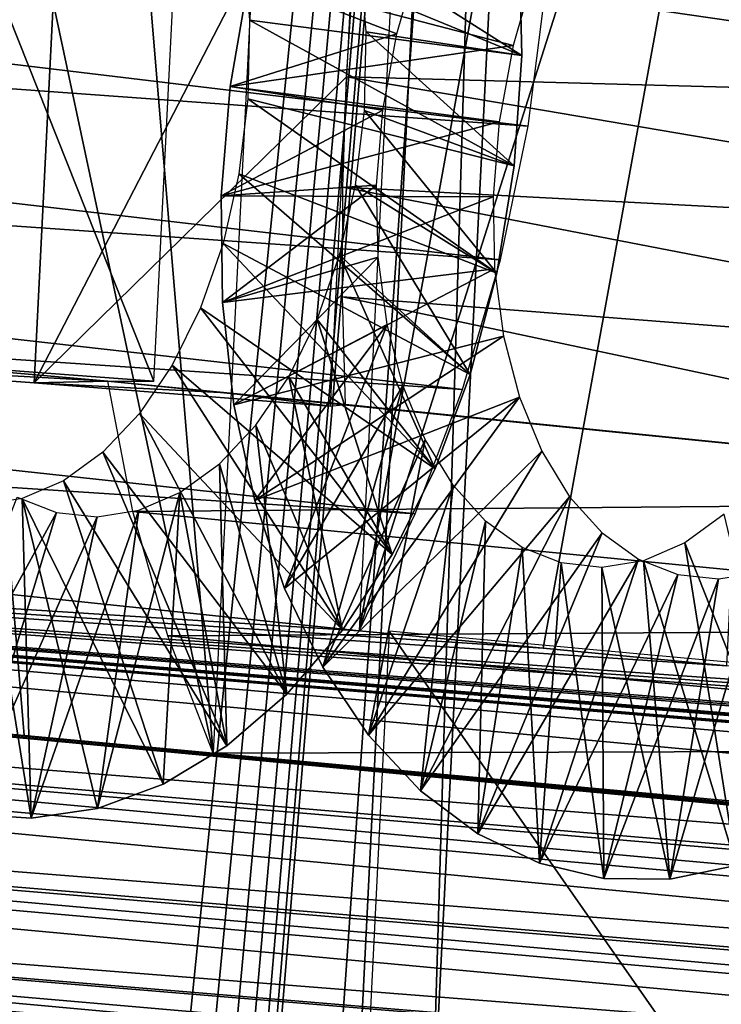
# Model space of a CAD drawing. Header units: millimetres. Extents: x -99 to 221, y -61 to 39.
# Tile 631 of 656: x 196.92 to 198.51, y 25.36 to 27.6. Entities that reach past the tile are written whole.
import ezdxf

# ---------------------------------------------------------------- set-up
doc = ezdxf.new("R2010")
doc.units = ezdxf.units.MM
doc.header["$LTSCALE"] = 33.374815
for name, color, linetype in [('105', 7, 'CONTINUOUS'), ('107', 7, 'CONTINUOUS'), ('109', 7, 'CONTINUOUS'), ('113', 7, 'CONTINUOUS'), ('116', 7, 'CONTINUOUS'), ('33', 7, 'CONTINUOUS'), ('34', 7, 'CONTINUOUS'), ('72', 7, 'CONTINUOUS'), ('73', 7, 'CONTINUOUS'), ('93', 7, 'CONTINUOUS'), ('94', 7, 'CONTINUOUS'), ('98', 7, 'CONTINUOUS')]:
    doc.layers.add(name, color=color, linetype=linetype)

msp = doc.modelspace()

# ---------------------------------------------------------------- linework, layer by layer
at = {"layer": '105', "color": 7, "linetype": 'CONTINUOUS'}
for points in [[(196.2484, 26.8236, -234.4273), (197.1164, 26.7756, -234.5196), (196.5305, 26.827, -234.0763), (196.2484, 26.8236, -234.4273)], [(196.9488, 26.7718, -234.7634), (197.1164, 26.7756, -234.5196), (196.2484, 26.8236, -234.4273), (196.9488, 26.7718, -234.7634)], [(196.5305, 26.827, -234.0763), (197.1164, 26.7756, -234.5196), (197.2206, 26.7756, -234.4155), (196.5305, 26.827, -234.0763)], [(197.3864, 26.749, -234.7818), (197.1164, 26.7756, -234.5196), (196.9488, 26.7718, -234.7634), (197.3864, 26.749, -234.7818)], [(197.6209, 26.7187, -235.1528), (197.3864, 26.749, -234.7818), (196.9488, 26.7718, -234.7634), (197.6209, 26.7187, -235.1528)], [(197.656, 26.7224, -235.0437), (197.3864, 26.749, -234.7818), (197.6209, 26.7187, -235.1528), (197.656, 26.7224, -235.0437)]]:
    msp.add_3dface(points, dxfattribs=at)
at = {"layer": '107', "color": 7, "linetype": 'CONTINUOUS'}
for points in [[(196.5305, 26.827, -234.0763), (197.2206, 26.7756, -234.4155), (196.6053, 28.3233, -234.1511), (196.5305, 26.827, -234.0763)], [(197.2206, 26.7756, -234.4155), (197.2954, 28.2718, -234.4902), (196.6053, 28.3233, -234.1511), (197.2206, 26.7756, -234.4155)]]:
    msp.add_3dface(points, dxfattribs=at)
at = {"layer": '109', "color": 7, "linetype": 'CONTINUOUS'}
for points in [[(196.2484, 26.8236, -234.4273), (196.3232, 28.3198, -234.5021), (197.0236, 28.268, -234.8382), (196.2484, 26.8236, -234.4273)], [(196.9488, 26.7718, -234.7634), (196.2484, 26.8236, -234.4273), (197.0236, 28.268, -234.8382), (196.9488, 26.7718, -234.7634)], [(196.9488, 26.7718, -234.7634), (197.0236, 28.268, -234.8382), (197.6956, 28.215, -235.2275), (196.9488, 26.7718, -234.7634)], [(196.9488, 26.7718, -234.7634), (197.6956, 28.215, -235.2275), (197.6582, 27.4669, -235.1901), (196.9488, 26.7718, -234.7634)], [(197.6209, 26.7187, -235.1528), (196.9488, 26.7718, -234.7634), (197.6582, 27.4669, -235.1901), (197.6209, 26.7187, -235.1528)]]:
    msp.add_3dface(points, dxfattribs=at)
at = {"layer": '113', "color": 7, "linetype": 'CONTINUOUS'}
for points in [[(198.2652, 29.3862, -228.5286), (197.8477, 29.4311, -228.0993), (197.6866, 26.2085, -227.9382), (198.2652, 29.3862, -228.5286)], [(198.682, 29.3413, -228.9573), (198.2652, 29.3862, -228.5286), (197.6866, 26.2085, -227.9382), (198.682, 29.3413, -228.9573)], [(197.6866, 26.2085, -227.9382), (198.1044, 26.1688, -228.3678), (198.682, 29.3413, -228.9573), (197.6866, 26.2085, -227.9382)], [(198.5215, 26.1291, -228.7967), (198.682, 29.3413, -228.9573), (198.1044, 26.1688, -228.3678), (198.5215, 26.1291, -228.7967)]]:
    msp.add_3dface(points, dxfattribs=at)
at = {"layer": '116', "color": 7, "linetype": 'CONTINUOUS'}
for points in [[(196.9266, 25.9703, -233.7791), (196.4969, 26.01, -233.3613), (196.6567, 29.2066, -233.521), (196.9266, 25.9703, -233.7791)], [(196.6567, 29.2066, -233.521), (197.0861, 29.1617, -233.9386), (197.3555, 25.9306, -234.1961), (196.6567, 29.2066, -233.521)], [(197.3555, 25.9306, -234.1961), (196.9266, 25.9703, -233.7791), (196.6567, 29.2066, -233.521), (197.3555, 25.9306, -234.1961)], [(197.5147, 29.1168, -234.3553), (197.3555, 25.9306, -234.1961), (197.0861, 29.1617, -233.9386), (197.5147, 29.1168, -234.3553)]]:
    msp.add_3dface(points, dxfattribs=at)
at = {"layer": '33', "color": 7, "linetype": 'CONTINUOUS'}
for points in [[(198.4073, 36.1419, -212.6153), (194.9749, 2.5358, -212.6885), (196.5407, 36.8338, -214.551), (198.4073, 36.1419, -212.6153)], [(198.4073, 36.1419, -212.6153), (193.6646, -58.7521, -207.8727), (194.2771, -22.8143, -210.8524), (198.4073, 36.1419, -212.6153)], [(200.2358, 35.3009, -210.7027), (193.6646, -58.7521, -207.8727), (198.4073, 36.1419, -212.6153), (200.2358, 35.3009, -210.7027)], [(194.2771, -22.8143, -210.8524), (195.4275, 0.2041, -212.0029), (198.4073, 36.1419, -212.6153), (194.2771, -22.8143, -210.8524)], [(195.1232, 2.1895, -212.5057), (194.9749, 2.5358, -212.6885), (198.4073, 36.1419, -212.6153), (195.1232, 2.1895, -212.5057)], [(195.2437, 1.8207, -212.3482), (195.1232, 2.1895, -212.5057), (198.4073, 36.1419, -212.6153), (195.2437, 1.8207, -212.3482)], [(195.3353, 1.4335, -212.218), (195.2437, 1.8207, -212.3482), (198.4073, 36.1419, -212.6153), (195.3353, 1.4335, -212.218)], [(195.3968, 1.032, -212.1163), (195.3353, 1.4335, -212.218), (198.4073, 36.1419, -212.6153), (195.3968, 1.032, -212.1163)], [(195.4277, 0.6208, -212.0443), (195.3968, 1.032, -212.1163), (198.4073, 36.1419, -212.6153), (195.4277, 0.6208, -212.0443)], [(195.4275, 0.2041, -212.0029), (195.4277, 0.6208, -212.0443), (198.4073, 36.1419, -212.6153), (195.4275, 0.2041, -212.0029)], [(195.5772, -57.9111, -206.0442), (193.6646, -58.7521, -207.8727), (200.2358, 35.3009, -210.7027), (195.5772, -57.9111, -206.0442)], [(202.0207, 34.3131, -208.819), (195.5772, -57.9111, -206.0442), (200.2358, 35.3009, -210.7027), (202.0207, 34.3131, -208.819)], [(197.4609, -56.9233, -204.2592), (195.5772, -57.9111, -206.0442), (202.0207, 34.3131, -208.819), (197.4609, -56.9233, -204.2592)], [(203.7563, 33.1819, -206.9705), (197.4609, -56.9233, -204.2592), (202.0207, 34.3131, -208.819), (203.7563, 33.1819, -206.9705)], [(199.3095, -55.7921, -202.5237), (197.4609, -56.9233, -204.2592), (203.7563, 33.1819, -206.9705), (199.3095, -55.7921, -202.5237)]]:
    msp.add_3dface(points, dxfattribs=at)
at = {"layer": '34', "color": 7, "linetype": 'CONTINUOUS'}
for points in [[(198.1135, 33.7459, -201.3277), (196.378, 34.8772, -203.1763), (193.6667, -55.2281, -196.8809), (198.1135, 33.7459, -201.3277)], [(195.4746, -53.9568, -195.2001), (198.1135, 33.7459, -201.3277), (193.6667, -55.2281, -196.8809), (195.4746, -53.9568, -195.2001)], [(199.7943, 32.4747, -199.5198), (198.1135, 33.7459, -201.3277), (195.4746, -53.9568, -195.2001), (199.7943, 32.4747, -199.5198)], [(197.236, -52.5496, -193.5794), (199.7943, 32.4747, -199.5198), (195.4746, -53.9568, -195.2001), (197.236, -52.5496, -193.5794)], [(201.415, 31.0675, -197.7584), (199.7943, 32.4747, -199.5198), (197.236, -52.5496, -193.5794), (201.415, 31.0675, -197.7584)], [(198.9454, -51.0108, -192.0238), (201.415, 31.0675, -197.7584), (197.236, -52.5496, -193.5794), (198.9454, -51.0108, -192.0238)]]:
    msp.add_3dface(points, dxfattribs=at)
at = {"layer": '72', "linetype": 'CONTINUOUS'}
for points in [[(197.438, 27.595, -229.2758), (198.0562, 27.5154, -228.9079), (197.4238, 27.7758, -229.2436), (197.438, 27.595, -229.2758)], [(198.0562, 27.5154, -228.9079), (198.0505, 27.7709, -228.8804), (197.4238, 27.7758, -229.2436), (198.0562, 27.5154, -228.9079)], [(197.8221, 27.7387, -233.1594), (197.4373, 27.6945, -233.7749), (197.7721, 27.5643, -233.1274), (197.8221, 27.7387, -233.1594)], [(197.4373, 27.6945, -233.7749), (197.3937, 27.4444, -233.7347), (197.7721, 27.5643, -233.1274), (197.4373, 27.6945, -233.7749)], [(197.4345, 27.4168, -229.3264), (198.039, 27.2641, -228.9588), (197.438, 27.595, -229.2758), (197.4345, 27.4168, -229.3264)], [(198.039, 27.2641, -228.9588), (198.0562, 27.5154, -228.9079), (197.438, 27.595, -229.2758), (198.039, 27.2641, -228.9588)], [(197.7721, 27.5643, -233.1274), (197.3937, 27.4444, -233.7347), (197.7403, 27.3909, -233.0778), (197.7721, 27.5643, -233.1274)], [(197.3937, 27.4444, -233.7347), (197.3735, 27.1961, -233.6713), (197.7403, 27.3909, -233.0778), (197.3937, 27.4444, -233.7347)], [(197.414, 27.2466, -229.3945), (197.9996, 27.021, -229.0326), (197.4345, 27.4168, -229.3264), (197.414, 27.2466, -229.3945)], [(197.9996, 27.021, -229.0326), (198.039, 27.2641, -228.9588), (197.4345, 27.4168, -229.3264), (197.9996, 27.021, -229.0326)], [(197.7403, 27.3909, -233.0778), (197.3735, 27.1961, -233.6713), (197.7262, 27.2205, -233.0104), (197.7403, 27.3909, -233.0778)], [(197.3778, 27.0879, -229.479), (197.9392, 26.7904, -229.1287), (197.414, 27.2466, -229.3945), (197.3778, 27.0879, -229.479)], [(197.9392, 26.7904, -229.1287), (197.9996, 27.021, -229.0326), (197.414, 27.2466, -229.3945), (197.9392, 26.7904, -229.1287)], [(197.3735, 27.1961, -233.6713), (197.3765, 26.9539, -233.5853), (197.7262, 27.2205, -233.0104), (197.3735, 27.1961, -233.6713)], [(197.7262, 27.2205, -233.0104), (197.3765, 26.9539, -233.5853), (197.7298, 27.0567, -232.9259), (197.7262, 27.2205, -233.0104)], [(197.3268, 26.9418, -229.5801), (197.8593, 26.576, -229.2459), (197.3778, 27.0879, -229.479), (197.3268, 26.9418, -229.5801)], [(197.8593, 26.576, -229.2459), (197.9392, 26.7904, -229.1287), (197.3778, 27.0879, -229.479), (197.8593, 26.576, -229.2459)], [(197.3765, 26.9539, -233.5853), (197.4022, 26.7219, -233.4777), (197.7298, 27.0567, -232.9259), (197.3765, 26.9539, -233.5853)], [(197.7298, 27.0567, -232.9259), (197.4022, 26.7219, -233.4777), (197.7502, 26.9041, -232.826), (197.7298, 27.0567, -232.9259)], [(197.2626, 26.8118, -229.6964), (197.7618, 26.3815, -229.3828), (197.3268, 26.9418, -229.5801), (197.2626, 26.8118, -229.6964)], [(197.7618, 26.3815, -229.3828), (197.8593, 26.576, -229.2459), (197.3268, 26.9418, -229.5801), (197.7618, 26.3815, -229.3828)], [(197.4022, 26.7219, -233.4777), (197.4497, 26.5041, -233.3497), (197.7502, 26.9041, -232.826), (197.4022, 26.7219, -233.4777)], [(197.4497, 26.5041, -233.3497), (197.5177, 26.3042, -233.203), (197.7502, 26.9041, -232.826), (197.4497, 26.5041, -233.3497)], [(197.7502, 26.9041, -232.826), (197.5177, 26.3042, -233.203), (197.7863, 26.7653, -232.7119), (197.7502, 26.9041, -232.826)], [(197.1879, 26.702, -229.8248), (197.6488, 26.21, -229.5374), (197.2626, 26.8118, -229.6964), (197.1879, 26.702, -229.8248)], [(197.6488, 26.21, -229.5374), (197.7618, 26.3815, -229.3828), (197.2626, 26.8118, -229.6964), (197.6488, 26.21, -229.5374)], [(197.5177, 26.3042, -233.203), (197.6044, 26.1258, -233.0396), (197.7863, 26.7653, -232.7119), (197.5177, 26.3042, -233.203)], [(197.7863, 26.7653, -232.7119), (197.6044, 26.1258, -233.0396), (197.8368, 26.6429, -232.5849), (197.7863, 26.7653, -232.7119)], [(197.1051, 26.6144, -229.963), (197.5227, 26.0645, -229.7077), (197.1879, 26.702, -229.8248), (197.1051, 26.6144, -229.963)], [(197.5227, 26.0645, -229.7077), (197.6488, 26.21, -229.5374), (197.1879, 26.702, -229.8248), (197.5227, 26.0645, -229.7077)], [(197.6044, 26.1258, -233.0396), (197.7081, 25.9717, -232.8618), (197.8368, 26.6429, -232.5849), (197.6044, 26.1258, -233.0396)], [(197.8368, 26.6429, -232.5849), (197.7081, 25.9717, -232.8618), (197.9, 26.5395, -232.4472), (197.8368, 26.6429, -232.5849)], [(197.0155, 26.5493, -230.1108), (197.3861, 25.9473, -229.8912), (197.1051, 26.6144, -229.963), (197.0155, 26.5493, -230.1108)], [(197.3861, 25.9473, -229.8912), (197.5227, 26.0645, -229.7077), (197.1051, 26.6144, -229.963), (197.3861, 25.9473, -229.8912)], [(196.9218, 26.5087, -230.2653), (197.242, 25.8604, -230.0855), (197.0155, 26.5493, -230.1108), (196.9218, 26.5087, -230.2653)], [(197.242, 25.8604, -230.0855), (197.3861, 25.9473, -229.8912), (197.0155, 26.5493, -230.1108), (197.242, 25.8604, -230.0855)], [(197.7081, 25.9717, -232.8618), (197.8263, 25.8448, -232.6722), (197.9, 26.5395, -232.4472), (197.7081, 25.9717, -232.8618)], [(197.9, 26.5395, -232.4472), (197.8263, 25.8448, -232.6722), (197.9739, 26.4572, -232.3007), (197.9, 26.5395, -232.4472)], [(196.8275, 26.4935, -230.4225), (196.9425, 25.7826, -230.4947), (196.9218, 26.5087, -230.2653), (196.8275, 26.4935, -230.4225)], [(196.9425, 25.7826, -230.4947), (197.0931, 25.8052, -230.2876), (196.9218, 26.5087, -230.2653), (196.9425, 25.7826, -230.4947)], [(197.0931, 25.8052, -230.2876), (197.242, 25.8604, -230.0855), (196.9218, 26.5087, -230.2653), (197.0931, 25.8052, -230.2876)], [(196.7932, 25.7929, -230.7037), (196.9425, 25.7826, -230.4947), (196.8275, 26.4935, -230.4225), (196.7932, 25.7929, -230.7037)], [(197.8263, 25.8448, -232.6722), (197.9567, 25.7471, -232.4733), (197.9739, 26.4572, -232.3007), (197.8263, 25.8448, -232.6722)], [(197.9739, 26.4572, -232.3007), (197.9567, 25.7471, -232.4733), (198.0567, 26.3977, -232.1475), (197.9739, 26.4572, -232.3007)], [(198.4261, 26.4082, -231.5217), (198.691, 25.7392, -231.4444), (198.5155, 26.4731, -231.3743), (198.4261, 26.4082, -231.5217)], [(197.9567, 25.7471, -232.4733), (198.0964, 25.6805, -232.2681), (198.0567, 26.3977, -232.1475), (197.9567, 25.7471, -232.4733)], [(198.0567, 26.3977, -232.1475), (198.0964, 25.6805, -232.2681), (198.1456, 26.3627, -231.991), (198.0567, 26.3977, -232.1475)], [(198.3325, 26.3677, -231.6761), (198.5431, 25.6756, -231.6447), (198.4261, 26.4082, -231.5217), (198.3325, 26.3677, -231.6761)], [(198.5431, 25.6756, -231.6447), (198.691, 25.7392, -231.4444), (198.4261, 26.4082, -231.5217), (198.5431, 25.6756, -231.6447)], [(198.2382, 26.3525, -231.8332), (198.3926, 25.6443, -231.8508), (198.3325, 26.3677, -231.6761), (198.2382, 26.3525, -231.8332)], [(198.3926, 25.6443, -231.8508), (198.5431, 25.6756, -231.6447), (198.3325, 26.3677, -231.6761), (198.3926, 25.6443, -231.8508)], [(198.0964, 25.6805, -232.2681), (198.2428, 25.646, -232.0596), (198.1456, 26.3627, -231.991), (198.0964, 25.6805, -232.2681)], [(198.1456, 26.3627, -231.991), (198.2428, 25.646, -232.0596), (198.2382, 26.3525, -231.8332), (198.1456, 26.3627, -231.991)], [(198.2428, 25.646, -232.0596), (198.3926, 25.6443, -231.8508), (198.2382, 26.3525, -231.8332), (198.2428, 25.646, -232.0596)]]:
    msp.add_3dface(points, dxfattribs=at)
at = {"layer": '73', "linetype": 'CONTINUOUS'}
for points in [[(198.0505, 27.7709, -228.8804), (198.0562, 27.5154, -228.9079), (197.6884, 27.7493, -229.5082), (198.0505, 27.7709, -228.8804)], [(197.6884, 27.7493, -229.5082), (198.0562, 27.5154, -228.9079), (197.7026, 27.5686, -229.5404), (197.6884, 27.7493, -229.5082)], [(198.0367, 27.5378, -233.392), (197.4373, 27.6945, -233.7749), (198.0867, 27.7123, -233.424), (198.0367, 27.5378, -233.392)], [(197.3937, 27.4444, -233.7347), (197.4373, 27.6945, -233.7749), (198.0367, 27.5378, -233.392), (197.3937, 27.4444, -233.7347)], [(197.7026, 27.5686, -229.5404), (198.039, 27.2641, -228.9588), (197.6991, 27.3904, -229.591), (197.7026, 27.5686, -229.5404)], [(198.0562, 27.5154, -228.9079), (198.039, 27.2641, -228.9588), (197.7026, 27.5686, -229.5404), (198.0562, 27.5154, -228.9079)], [(198.0048, 27.3644, -233.3424), (197.3937, 27.4444, -233.7347), (198.0367, 27.5378, -233.392), (198.0048, 27.3644, -233.3424)], [(197.3735, 27.1961, -233.6713), (197.3937, 27.4444, -233.7347), (198.0048, 27.3644, -233.3424), (197.3735, 27.1961, -233.6713)], [(197.6991, 27.3904, -229.591), (197.9996, 27.021, -229.0326), (197.6785, 27.2202, -229.6591), (197.6991, 27.3904, -229.591)], [(198.039, 27.2641, -228.9588), (197.9996, 27.021, -229.0326), (197.6991, 27.3904, -229.591), (198.039, 27.2641, -228.9588)], [(197.9908, 27.194, -233.275), (197.3735, 27.1961, -233.6713), (198.0048, 27.3644, -233.3424), (197.9908, 27.194, -233.275)], [(197.6785, 27.2202, -229.6591), (197.9392, 26.7904, -229.1287), (197.6424, 27.0615, -229.7436), (197.6785, 27.2202, -229.6591)], [(197.9996, 27.021, -229.0326), (197.9392, 26.7904, -229.1287), (197.6785, 27.2202, -229.6591), (197.9996, 27.021, -229.0326)], [(197.3765, 26.9539, -233.5853), (197.3735, 27.1961, -233.6713), (197.9908, 27.194, -233.275), (197.3765, 26.9539, -233.5853)], [(197.9944, 27.0302, -233.1905), (197.3765, 26.9539, -233.5853), (197.9908, 27.194, -233.275), (197.9944, 27.0302, -233.1905)], [(197.6424, 27.0615, -229.7436), (197.8593, 26.576, -229.2459), (197.5914, 26.9153, -229.8447), (197.6424, 27.0615, -229.7436)], [(197.9392, 26.7904, -229.1287), (197.8593, 26.576, -229.2459), (197.6424, 27.0615, -229.7436), (197.9392, 26.7904, -229.1287)], [(197.4022, 26.7219, -233.4777), (197.3765, 26.9539, -233.5853), (197.9944, 27.0302, -233.1905), (197.4022, 26.7219, -233.4777)], [(198.0148, 26.8776, -233.0906), (197.4022, 26.7219, -233.4777), (197.9944, 27.0302, -233.1905), (198.0148, 26.8776, -233.0906)], [(197.5914, 26.9153, -229.8447), (197.7618, 26.3815, -229.3828), (197.5272, 26.7854, -229.961), (197.5914, 26.9153, -229.8447)], [(197.8593, 26.576, -229.2459), (197.7618, 26.3815, -229.3828), (197.5914, 26.9153, -229.8447), (197.8593, 26.576, -229.2459)], [(197.4497, 26.5041, -233.3497), (197.4022, 26.7219, -233.4777), (198.0148, 26.8776, -233.0906), (197.4497, 26.5041, -233.3497)], [(198.0509, 26.7389, -232.9765), (197.4497, 26.5041, -233.3497), (198.0148, 26.8776, -233.0906), (198.0509, 26.7389, -232.9765)], [(197.5272, 26.7854, -229.961), (197.6488, 26.21, -229.5374), (197.4525, 26.6756, -230.0894), (197.5272, 26.7854, -229.961)], [(197.7618, 26.3815, -229.3828), (197.6488, 26.21, -229.5374), (197.5272, 26.7854, -229.961), (197.7618, 26.3815, -229.3828)], [(197.5177, 26.3042, -233.203), (197.4497, 26.5041, -233.3497), (198.0509, 26.7389, -232.9765), (197.5177, 26.3042, -233.203)], [(197.6044, 26.1258, -233.0396), (197.5177, 26.3042, -233.203), (198.0509, 26.7389, -232.9765), (197.6044, 26.1258, -233.0396)], [(198.1014, 26.6165, -232.8495), (197.6044, 26.1258, -233.0396), (198.0509, 26.7389, -232.9765), (198.1014, 26.6165, -232.8495)], [(197.4525, 26.6756, -230.0894), (197.5227, 26.0645, -229.7077), (197.3697, 26.5879, -230.2276), (197.4525, 26.6756, -230.0894)], [(197.6488, 26.21, -229.5374), (197.5227, 26.0645, -229.7077), (197.4525, 26.6756, -230.0894), (197.6488, 26.21, -229.5374)], [(197.7081, 25.9717, -232.8618), (197.6044, 26.1258, -233.0396), (198.1014, 26.6165, -232.8495), (197.7081, 25.9717, -232.8618)], [(198.1646, 26.513, -232.7118), (197.7081, 25.9717, -232.8618), (198.1014, 26.6165, -232.8495), (198.1646, 26.513, -232.7118)], [(197.3697, 26.5879, -230.2276), (197.3861, 25.9473, -229.8912), (197.2801, 26.5228, -230.3754), (197.3697, 26.5879, -230.2276)], [(197.5227, 26.0645, -229.7077), (197.3861, 25.9473, -229.8912), (197.3697, 26.5879, -230.2276), (197.5227, 26.0645, -229.7077)], [(197.2801, 26.5228, -230.3754), (197.0931, 25.8052, -230.2876), (197.1864, 26.4822, -230.5299), (197.2801, 26.5228, -230.3754)], [(197.242, 25.8604, -230.0855), (197.0931, 25.8052, -230.2876), (197.2801, 26.5228, -230.3754), (197.242, 25.8604, -230.0855)], [(197.3861, 25.9473, -229.8912), (197.242, 25.8604, -230.0855), (197.2801, 26.5228, -230.3754), (197.3861, 25.9473, -229.8912)], [(196.9995, 26.4772, -230.8448), (196.6483, 25.8359, -230.9117), (196.9106, 26.5123, -231.0016), (196.9995, 26.4772, -230.8448)], [(197.8263, 25.8448, -232.6722), (197.7081, 25.9717, -232.8618), (198.1646, 26.513, -232.7118), (197.8263, 25.8448, -232.6722)], [(198.2385, 26.4308, -232.5653), (197.8263, 25.8448, -232.6722), (198.1646, 26.513, -232.7118), (198.2385, 26.4308, -232.5653)], [(196.7932, 25.7929, -230.7037), (196.6483, 25.8359, -230.9117), (196.9995, 26.4772, -230.8448), (196.7932, 25.7929, -230.7037)], [(197.0921, 26.4671, -230.6871), (196.7932, 25.7929, -230.7037), (196.9995, 26.4772, -230.8448), (197.0921, 26.4671, -230.6871)], [(197.0931, 25.8052, -230.2876), (196.9425, 25.7826, -230.4947), (197.1864, 26.4822, -230.5299), (197.0931, 25.8052, -230.2876)], [(197.1864, 26.4822, -230.5299), (196.9425, 25.7826, -230.4947), (197.0921, 26.4671, -230.6871), (197.1864, 26.4822, -230.5299)], [(196.9425, 25.7826, -230.4947), (196.7932, 25.7929, -230.7037), (197.0921, 26.4671, -230.6871), (196.9425, 25.7826, -230.4947)], [(197.9567, 25.7471, -232.4733), (197.8263, 25.8448, -232.6722), (198.2385, 26.4308, -232.5653), (197.9567, 25.7471, -232.4733)], [(198.3213, 26.3713, -232.4121), (197.9567, 25.7471, -232.4733), (198.2385, 26.4308, -232.5653), (198.3213, 26.3713, -232.4121)], [(198.0964, 25.6805, -232.2681), (197.9567, 25.7471, -232.4733), (198.3213, 26.3713, -232.4121), (198.0964, 25.6805, -232.2681)], [(198.4102, 26.3362, -232.2556), (198.0964, 25.6805, -232.2681), (198.3213, 26.3713, -232.4121), (198.4102, 26.3362, -232.2556)], [(198.2428, 25.646, -232.0596), (198.0964, 25.6805, -232.2681), (198.4102, 26.3362, -232.2556), (198.2428, 25.646, -232.0596)], [(198.5028, 26.3261, -232.0978), (198.2428, 25.646, -232.0596), (198.4102, 26.3362, -232.2556), (198.5028, 26.3261, -232.0978)], [(198.3926, 25.6443, -231.8508), (198.2428, 25.646, -232.0596), (198.5028, 26.3261, -232.0978), (198.3926, 25.6443, -231.8508)], [(198.5431, 25.6756, -231.6447), (198.3926, 25.6443, -231.8508), (198.5971, 26.3412, -231.9407), (198.5431, 25.6756, -231.6447)], [(198.5971, 26.3412, -231.9407), (198.3926, 25.6443, -231.8508), (198.5028, 26.3261, -232.0978), (198.5971, 26.3412, -231.9407)]]:
    msp.add_3dface(points, dxfattribs=at)
at = {"layer": '93', "color": 7, "linetype": 'CONTINUOUS'}
for points in [[(197.6747, 27.7185, -235.1906), (199.81, 27.4084, -237.2767), (197.6582, 27.4669, -235.1901), (197.6747, 27.7185, -235.1906)], [(199.8492, 27.7118, -237.2678), (199.81, 27.4084, -237.2767), (197.6747, 27.7185, -235.1906), (199.8492, 27.7118, -237.2678)], [(197.6582, 27.4669, -235.1901), (199.7947, 27.1032, -237.2615), (197.6496, 27.216, -235.1655), (197.6582, 27.4669, -235.1901)], [(199.81, 27.4084, -237.2767), (199.7947, 27.1032, -237.2615), (197.6582, 27.4669, -235.1901), (199.81, 27.4084, -237.2767)], [(197.6496, 27.216, -235.1655), (199.8036, 26.7998, -237.2222), (197.6488, 26.9673, -235.1167), (197.6496, 27.216, -235.1655)], [(199.7947, 27.1032, -237.2615), (199.8036, 26.7998, -237.2222), (197.6496, 27.216, -235.1655), (199.7947, 27.1032, -237.2615)], [(199.8366, 26.5021, -237.1595), (197.656, 26.7224, -235.0437), (197.6488, 26.9673, -235.1167), (199.8366, 26.5021, -237.1595)], [(199.8036, 26.7998, -237.2222), (199.8366, 26.5021, -237.1595), (197.6488, 26.9673, -235.1167), (199.8036, 26.7998, -237.2222)], [(197.1164, 26.7756, -234.5196), (199.8366, 26.5021, -237.1595), (197.1728, 26.4797, -234.4336), (197.1164, 26.7756, -234.5196)], [(197.1164, 26.7756, -234.5196), (197.3864, 26.749, -234.7818), (199.8366, 26.5021, -237.1595), (197.1164, 26.7756, -234.5196)], [(197.656, 26.7224, -235.0437), (199.8366, 26.5021, -237.1595), (197.3864, 26.749, -234.7818), (197.656, 26.7224, -235.0437)], [(187.3694, 26.4159, -223.957), (187.2234, 26.6661, -224.128), (208.3102, 24.6663, -244.5348), (187.3694, 26.4159, -223.957)], [(208.3102, 24.6663, -244.5348), (187.2234, 26.6661, -224.128), (208.2433, 24.7791, -244.613), (208.3102, 24.6663, -244.5348)], [(208.2433, 24.7791, -244.613), (187.2234, 26.6661, -224.128), (208.1814, 24.8977, -244.6867), (208.2433, 24.7791, -244.613)], [(208.1814, 24.8977, -244.6867), (187.2234, 26.6661, -224.128), (194.3506, 26.2085, -231.2742), (208.1814, 24.8977, -244.6867)], [(199.8366, 26.5021, -237.1595), (199.8932, 26.2138, -237.0741), (197.1728, 26.4797, -234.4336), (199.8366, 26.5021, -237.1595)], [(197.1728, 26.4797, -234.4336), (199.8932, 26.2138, -237.0741), (197.2528, 26.1969, -234.3254), (197.1728, 26.4797, -234.4336)], [(187.5356, 26.1923, -223.7684), (187.3694, 26.4159, -223.957), (208.4586, 24.4599, -244.3657), (187.5356, 26.1923, -223.7684)], [(208.4586, 24.4599, -244.3657), (187.3694, 26.4159, -223.957), (208.3821, 24.5598, -244.4522), (208.4586, 24.4599, -244.3657)], [(208.3821, 24.5598, -244.4522), (187.3694, 26.4159, -223.957), (208.3102, 24.6663, -244.5348), (208.3821, 24.5598, -244.4522)], [(199.8932, 26.2138, -237.0741), (199.9727, 25.9384, -236.9671), (197.2528, 26.1969, -234.3254), (199.8932, 26.2138, -237.0741)], [(187.72, 25.998, -223.5647), (187.5356, 26.1923, -223.7684), (208.6245, 24.2812, -244.182), (187.72, 25.998, -223.5647)], [(208.6245, 24.2812, -244.182), (187.5356, 26.1923, -223.7684), (208.5395, 24.3669, -244.2756), (208.6245, 24.2812, -244.182)], [(208.5395, 24.3669, -244.2756), (187.5356, 26.1923, -223.7684), (208.4586, 24.4599, -244.3657), (208.5395, 24.3669, -244.2756)], [(194.3506, 26.2085, -231.2742), (194.7803, 26.1688, -231.692), (208.1814, 24.8977, -244.6867), (194.3506, 26.2085, -231.2742)], [(197.2528, 26.1969, -234.3254), (199.9727, 25.9384, -236.9671), (197.3555, 25.9306, -234.1961), (197.2528, 26.1969, -234.3254)], [(194.7803, 26.1688, -231.692), (195.2091, 26.1291, -232.109), (208.1814, 24.8977, -244.6867), (194.7803, 26.1688, -231.692)], [(195.2091, 26.1291, -232.109), (196.4969, 26.01, -233.3613), (208.1814, 24.8977, -244.6867), (195.2091, 26.1291, -232.109)], [(196.9266, 25.9703, -233.7791), (208.1814, 24.8977, -244.6867), (196.4969, 26.01, -233.3613), (196.9266, 25.9703, -233.7791)], [(208.8056, 24.1328, -243.9861), (187.72, 25.998, -223.5647), (208.7133, 24.2031, -244.0854), (208.8056, 24.1328, -243.9861)], [(208.7133, 24.2031, -244.0854), (187.72, 25.998, -223.5647), (208.6245, 24.2812, -244.182), (208.7133, 24.2031, -244.0854)], [(187.92, 25.8357, -223.3484), (187.72, 25.998, -223.5647), (208.8056, 24.1328, -243.9861), (187.92, 25.8357, -223.3484)], [(197.3555, 25.9306, -234.1961), (208.1814, 24.8977, -244.6867), (196.9266, 25.9703, -233.7791), (197.3555, 25.9306, -234.1961)], [(199.9727, 25.9384, -236.9671), (200.0741, 25.6794, -236.8397), (197.3555, 25.9306, -234.1961), (199.9727, 25.9384, -236.9671)], [(200.0741, 25.6794, -236.8397), (208.1814, 24.8977, -244.6867), (197.3555, 25.9306, -234.1961), (200.0741, 25.6794, -236.8397)], [(188.1334, 25.7073, -223.1221), (187.92, 25.8357, -223.3484), (208.901, 24.0706, -243.8844), (188.1334, 25.7073, -223.1221)], [(208.901, 24.0706, -243.8844), (187.92, 25.8357, -223.3484), (208.8056, 24.1328, -243.9861), (208.901, 24.0706, -243.8844)], [(188.3573, 25.6144, -222.889), (188.1334, 25.7073, -223.1221), (209.1002, 23.9713, -243.6753), (188.3573, 25.6144, -222.889)], [(209.1002, 23.9713, -243.6753), (188.1334, 25.7073, -223.1221), (208.9994, 24.0167, -243.7807), (209.1002, 23.9713, -243.6753)], [(208.9994, 24.0167, -243.7807), (188.1334, 25.7073, -223.1221), (208.901, 24.0706, -243.8844), (208.9994, 24.0167, -243.7807)], [(191.4349, 25.3448, -225.7296), (188.3573, 25.6144, -222.889), (209.2031, 23.9346, -243.5687), (191.4349, 25.3448, -225.7296)], [(209.2031, 23.9346, -243.5687), (188.3573, 25.6144, -222.889), (209.1002, 23.9713, -243.6753), (209.2031, 23.9346, -243.5687)]]:
    msp.add_3dface(points, dxfattribs=at)
at = {"layer": '94', "color": 7, "linetype": 'CONTINUOUS'}
for points in [[(191.0664, 28.1969, -220.438), (191.01, 27.866, -220.4613), (198.0705, 27.3549, -227.6689), (191.0664, 28.1969, -220.438)], [(198.11, 27.6642, -227.6604), (191.0664, 28.1969, -220.438), (198.0705, 27.3549, -227.6689), (198.11, 27.6642, -227.6604)], [(191.01, 27.866, -220.4613), (190.9281, 27.5436, -220.511), (198.0075, 27.0511, -227.7016), (191.01, 27.866, -220.4613)], [(198.0705, 27.3549, -227.6689), (191.01, 27.866, -220.4613), (198.0075, 27.0511, -227.7016), (198.0705, 27.3549, -227.6689)], [(190.9281, 27.5436, -220.511), (190.8215, 27.2335, -220.5866), (197.9218, 26.7564, -227.7578), (190.9281, 27.5436, -220.511)], [(198.0075, 27.0511, -227.7016), (190.9281, 27.5436, -220.511), (197.9218, 26.7564, -227.7578), (198.0075, 27.0511, -227.7016)], [(190.8215, 27.2335, -220.5866), (190.6918, 26.9399, -220.687), (197.8144, 26.4744, -227.837), (190.8215, 27.2335, -220.5866)], [(197.9218, 26.7564, -227.7578), (190.8215, 27.2335, -220.5866), (197.8144, 26.4744, -227.837), (197.9218, 26.7564, -227.7578)], [(190.6918, 26.9399, -220.687), (190.5404, 26.6661, -220.811), (197.6866, 26.2085, -227.9382), (190.6918, 26.9399, -220.687)], [(197.8144, 26.4744, -227.837), (190.6918, 26.9399, -220.687), (197.6866, 26.2085, -227.9382), (197.8144, 26.4744, -227.837)], [(190.5404, 26.6661, -220.811), (190.3694, 26.4159, -220.957), (211.0254, 24.7791, -241.8308), (190.5404, 26.6661, -220.811)], [(209.2356, 25.1114, -239.8149), (190.5404, 26.6661, -220.811), (209.6526, 25.0718, -240.2438), (209.2356, 25.1114, -239.8149)], [(206.035, 25.4151, -236.5235), (190.5404, 26.6661, -220.811), (206.4528, 25.3754, -236.9532), (206.035, 25.4151, -236.5235)], [(190.5404, 26.6661, -220.811), (206.035, 25.4151, -236.5235), (204.087, 25.6001, -234.5202), (190.5404, 26.6661, -220.811)], [(206.4528, 25.3754, -236.9532), (190.5404, 26.6661, -220.811), (206.8698, 25.3359, -237.382), (206.4528, 25.3754, -236.9532)], [(203.2522, 25.6794, -233.6617), (190.5404, 26.6661, -220.811), (203.67, 25.6397, -234.0914), (203.2522, 25.6794, -233.6617)], [(190.5404, 26.6661, -220.811), (203.2522, 25.6794, -233.6617), (200.6085, 25.9306, -230.943), (190.5404, 26.6661, -220.811)], [(203.67, 25.6397, -234.0914), (190.5404, 26.6661, -220.811), (204.087, 25.6001, -234.5202), (203.67, 25.6397, -234.0914)], [(197.6866, 26.2085, -227.9382), (190.5404, 26.6661, -220.811), (198.1044, 26.1688, -228.3678), (197.6866, 26.2085, -227.9382)], [(198.1044, 26.1688, -228.3678), (190.5404, 26.6661, -220.811), (198.5215, 26.1291, -228.7967), (198.1044, 26.1688, -228.3678)], [(198.5215, 26.1291, -228.7967), (190.5404, 26.6661, -220.811), (199.7737, 26.01, -230.0845), (198.5215, 26.1291, -228.7967)], [(211.0991, 24.8977, -241.769), (190.5404, 26.6661, -220.811), (211.0254, 24.7791, -241.8308), (211.0991, 24.8977, -241.769)], [(190.5404, 26.6661, -220.811), (211.0991, 24.8977, -241.769), (209.6526, 25.0718, -240.2438), (190.5404, 26.6661, -220.811)], [(208.8177, 25.151, -239.3853), (190.5404, 26.6661, -220.811), (209.2356, 25.1114, -239.8149), (208.8177, 25.151, -239.3853)], [(190.5404, 26.6661, -220.811), (208.8177, 25.151, -239.3853), (206.8698, 25.3359, -237.382), (190.5404, 26.6661, -220.811)], [(199.7737, 26.01, -230.0845), (190.5404, 26.6661, -220.811), (200.1915, 25.9703, -230.5142), (199.7737, 26.01, -230.0845)], [(200.1915, 25.9703, -230.5142), (190.5404, 26.6661, -220.811), (200.6085, 25.9306, -230.943), (200.1915, 25.9703, -230.5142)], [(190.3694, 26.4159, -220.957), (190.1809, 26.1923, -221.1232), (210.8647, 24.5598, -241.9697), (190.3694, 26.4159, -220.957)], [(211.0254, 24.7791, -241.8308), (190.3694, 26.4159, -220.957), (210.9472, 24.6663, -241.8978), (211.0254, 24.7791, -241.8308)], [(210.9472, 24.6663, -241.8978), (190.3694, 26.4159, -220.957), (210.8647, 24.5598, -241.9697), (210.9472, 24.6663, -241.8978)], [(190.1809, 26.1923, -221.1232), (189.9771, 25.998, -221.3075), (210.688, 24.3669, -242.1271), (190.1809, 26.1923, -221.1232)], [(210.8647, 24.5598, -241.9697), (190.1809, 26.1923, -221.1232), (210.7782, 24.4599, -242.0462), (210.8647, 24.5598, -241.9697)], [(210.7782, 24.4599, -242.0462), (190.1809, 26.1923, -221.1232), (210.688, 24.3669, -242.1271), (210.7782, 24.4599, -242.0462)], [(189.9771, 25.998, -221.3075), (189.7608, 25.8357, -221.5076), (197.8073, 25.2803, -229.3878), (189.9771, 25.998, -221.3075)], [(210.688, 24.3669, -242.1271), (189.9771, 25.998, -221.3075), (210.5944, 24.2812, -242.2121), (210.688, 24.3669, -242.1271)], [(210.5944, 24.2812, -242.2121), (189.9771, 25.998, -221.3075), (197.8073, 25.2803, -229.3878), (210.5944, 24.2812, -242.2121)], [(197.8073, 25.2803, -229.3878), (189.7608, 25.8357, -221.5076), (196.5225, 25.2602, -228.3973), (197.8073, 25.2803, -229.3878)]]:
    msp.add_3dface(points, dxfattribs=at)
at = {"layer": '98', "color": 7, "linetype": 'CONTINUOUS'}
for points in [[(197.6904, 24.9062, -230.5454), (198.7555, 24.7745, -231.9389), (197.7554, 26.2074, -230.6105), (197.6904, 24.9062, -230.5454)], [(197.7554, 26.2074, -230.6105), (198.7555, 24.7745, -231.9389), (199.3187, 26.0646, -232.6549), (197.7554, 26.2074, -230.6105)]]:
    msp.add_3dface(points, dxfattribs=at)

doc.saveas('drawing.dxf')
